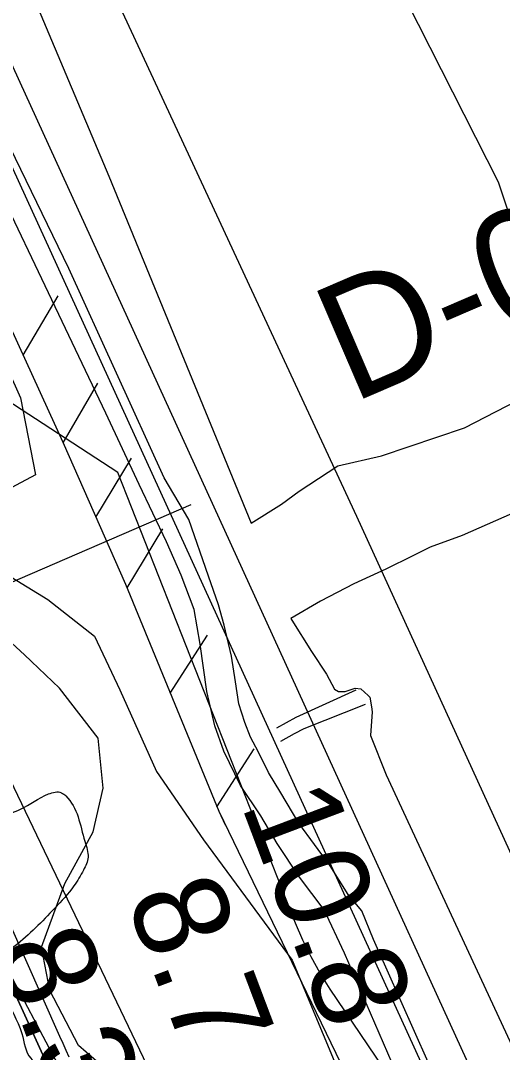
# Model space of a CAD drawing. Extents: x 3684037 to 3722149, y 433263 to 459021.
# Drawn here: x 3710800 to 3711141, y 443040 to 443771 of the extents above; entities that cross this region are included whole.
import ezdxf

# ---------------------------------------------------------------- set-up
doc = ezdxf.new("R2010")
doc.units = 0
for name, color, linetype in [('V-FLOD-BASE', 7, 'Continuous'), ('V-LEVE-TOET', 7, 'Continuous'), ('V-RIVR-EDGE', 7, 'Continuous'), ('V-RIVR-RANG', 7, 'Continuous'), ('V-RIVR-RANG-IDEN', 7, 'Continuous'), ('V-ROAD-CNTR', 7, 'Continuous'), ('V-RRAP-FSHR', 7, 'Continuous'), ('V-RRAP-RVMT', 7, 'Continuous'), ('V-SITE-VEGE', 7, 'Continuous'), ('V-SURV-LINE', 7, 'Continuous'), ('V-TOPO-DPTH', 7, 'Continuous'), ('V-TOPO-MINR', 7, 'Continuous'), ('V-TOPO-WATR', 7, 'Continuous'), ('V-UTIL-IDEN', 7, 'Continuous'), ('V-UTIL-LINE', 7, 'Continuous')]:
    doc.layers.add(name, color=color, linetype=linetype)

msp = doc.modelspace()

# ---------------------------------------------------------------- linework, layer by layer
at = {"layer": 'V-FLOD-BASE'}
msp.add_lwpolyline([(3711127.07, 442946.67), (3711049.78, 443120.45), (3711041.64, 443140.73), (3711031.77, 443152.31), (3711019, 443172.58), (3710996.94, 443202.69), (3710984.16, 443224.12), (3710975.45, 443238.6), (3710968.48, 443253.08), (3710962.67, 443263.5), (3710958.6, 443273.93), (3710954.53, 443287.26), (3710952.19, 443302.9), (3710949.27, 443320.87), (3710944.03, 443342.88), (3710939.96, 443357.37), (3710932.98, 443377.64), (3710919.02, 443417.62), (3710901.6, 443447.16), (3710834.19, 443595.45), (3710675, 443923.29), (3710537.32, 444195.53), (3710379.89, 444508.89)], dxfattribs=at)
at = {"layer": 'V-LEVE-TOET'}
for points in [[(3709570.38, 446247.73), (3709748.73, 445891.51), (3709958.42, 445497.07), (3710157.67, 445111.31), (3710411.53, 444618.4), (3710668.29, 444121.43), (3710862.41, 443660.9), (3710963.15, 443415.09)], [(3711072.3, 443011.54), (3711029.29, 443110.6), (3711014.77, 443141.3), (3710997.35, 443164.46), (3710981.68, 443188.2), (3710970.06, 443207.9), (3710955.55, 443229.32), (3710943.93, 443253.65), (3710937.53, 443271.61), (3710931.71, 443295.94), (3710927.03, 443329.55), (3710922.94, 443353.89), (3710913.64, 443378.22), (3710903.18, 443401.97), (3710884.01, 443442.52), (3710860.19, 443492.91), (3710745.72, 443733.3), (3710618.49, 443993.96), (3710467.44, 444295.15), (3710285.62, 444646.74)], [(3710963.15, 443415.09), (3710984.75, 443428.5), (3710997.1, 443437.78), (3711024.56, 443455.65), (3711055.44, 443462.89), (3711114.1, 443482.53), (3711256.09, 443555.79), (3711550.37, 443695.12), (3711825.11, 443815.91), (3712110.16, 443928.46), (3712444.58, 444072.99), (3712719.33, 444189.66), (3713000.24, 444318.68), (3713368.63, 444469.43), (3713693.8, 444608.8)], [(3713460.77, 444431.59), (3712949.36, 444211.69), (3712568.63, 444046.52), (3712094.25, 443842.11), (3711665.15, 443662.46), (3711403.8, 443534.49), (3711112.6, 443406.48), (3711089.96, 443398.22), (3711077.61, 443392.03), (3711058.57, 443382.49), (3711035.93, 443372.17), (3711012.26, 443359.79), (3710991.32, 443347.72)], [(3710991.32, 443347.72), (3710992.03, 443346.35), (3711005.96, 443324.34), (3711016.42, 443308.12), (3711022.22, 443297.7), (3711025.12, 443295.96), (3711029.76, 443295.97), (3711036.71, 443298.3), (3711040.77, 443297.72), (3711045.99, 443293.09), (3711047.15, 443291.93), (3711048.32, 443284.98), (3711048.9, 443281.5), (3711047.76, 443264.7), (3711058.81, 443236.89), (3711195.35, 442942.63), (3711375.48, 442559.75), (3711516.68, 442246.95), (3711627.09, 442006.55)]]:
    msp.add_lwpolyline(points, dxfattribs=at)
at = {"layer": 'V-RIVR-EDGE'}
msp.add_spline([(3707057.63, 450460), (3707081.52, 450431), (3707105.39, 450392.51), (3707125.2, 450359), (3707163.49, 450300.12), (3707183.76, 450270.23), (3707206.7, 450223.15), (3707227.4, 450181.5), (3707252.17, 450142.1), (3707265.67, 450117.2), (3707275.12, 450098.64), (3707318.38, 450037.94), (3707353.07, 449985.41), (3707385.06, 449939.66), (3707406.23, 449908.41), (3707430.1, 449871.27), (3707455.78, 449833.68), (3707495.45, 449785.2), (3707517.08, 449753.49), (3707534.2, 449727.23), (3707562.13, 449687.82), (3707582.83, 449647.07), (3707592.72, 449623.99), (3707603.99, 449607.68), (3707632.37, 449565.11), (3707692.27, 449470.46), (3707727.83, 449403.91), (3707751.67, 449355.47), (3707768.33, 449325.13), (3707817.4, 449240), (3707854.79, 449182.03), (3707880.91, 449141.73), (3707898.94, 449116.36), (3707960.23, 449034.82), (3707990.86, 448990.44), (3708021.04, 448942.43), (3708046.24, 448893.54), (3708087.2, 448819.73), (3708107.48, 448788.94), (3708130.45, 448754.06), (3708144.4, 448727.8), (3708155.18, 448700.19), (3708176.37, 448674.82), (3708204.31, 448634.06), (3708224.57, 448599.19), (3708242.58, 448567.5), (3708259.67, 448533.09), (3708300.54, 448421.76), (3708313.13, 448390.98), (3708333.36, 448345.26), (3708350.46, 448310.4), (3708400.43, 448222.56), (3708436, 448162.79), (3708462.58, 448121.12), (3708493.64, 448064.07), (3708520.62, 448004.32), (3708547.17, 447952.26), (3708560.65, 447921.03), (3708599.29, 447820.1), (3708618.62, 447774.38), (3708636.6, 447732.29), (3708686.04, 447611.44), (3708708.97, 447557.58), (3708728.76, 447517.74), (3708790.87, 447400.93), (3708813.79, 447342.99), (3708823.69, 447322.62), (3708832.7, 447310.39), (3708843.99, 447304.94), (3708854.83, 447299.94), (3708866.57, 447292.22), (3708878.28, 447274.56), (3708903.02, 447223.86), (3708928.62, 447154.16), (3708946.56, 447092.62), (3708972.63, 447032.42), (3709004.55, 446957.28), (3709022.09, 446919.26), (3709036.9, 446872.65), (3709065.65, 446798.42), (3709084.55, 446762.2), (3709116.06, 446705.15), (3709133.17, 446676.17), (3709190.81, 446579.27), (3709228.65, 446520.4), (3709242.18, 446506.8), (3709273.72, 446461.5), (3709296.22, 446418.04), (3709323.65, 446357.84), (3709346.13, 446307.14), (3709405.05, 446179.94), (3709417.62, 446143.28), (3709426.98, 446089), (3709431.45, 446069.09), (3709442.24, 446043.29), (3709459.81, 446017.93), (3709485.03, 445975.81), (3709516.54, 445917.41), (3709528.22, 445886.18), (3709547.07, 445830.07), (3709579.84, 445736.39), (3709592.41, 445699.28), (3709614.43, 445642.25), (3709638.73, 445596.07), (3709660.32, 445552.16), (3709689.1, 445487.43), (3709716.1, 445435.36), (3709727.8, 445413.18), (3709766.95, 445336.67), (3709796.19, 445272.84), (3709817.77, 445223.5), (3709885.21, 445070.05), (3709914.01, 445011.65), (3709955.32, 444895.8), (3709967.01, 444870), (3709990.89, 444833.77), (3710021.5, 444778.98), (3710062.05, 444721.45), (3710099, 444671.17), (3710125.54, 444614.59), (3710149.37, 444558.91), (3710206.48, 444434.88), (3710232.57, 444377.84), (3710255.95, 444325.79), (3710301.83, 444226.65), (3710336.44, 444144.73), (3710353.07, 444103.09), (3710397.08, 443983.15), (3710422.25, 443922.96), (3710475.81, 443823.35), (3710506.44, 443776.25), (3710521.29, 443745.01), (3710531.13, 443701.58), (3710571.1, 443591.61), (3710592.23, 443543.17), (3710610.23, 443506.96), (3710643.1, 443453.52), (3710685.41, 443374.74), (3710721.42, 443310.44), (3710726.82, 443298.22), (3710725.87, 443280.14), (3710724.91, 443258.89), (3710728.49, 443241.7), (3710736.59, 443228.11), (3710746.51, 443216.79), (3710761.87, 443209.97), (3710784.47, 443208.1), (3710799.86, 443212.58), (3710819.78, 443223.39), (3710828.83, 443224.27), (3710831.98, 443222), (3710845.47, 443189.86), (3710847.7, 443178.55), (3710844.52, 443169.52), (3710837.71, 443158.23), (3710824.1, 443142.44), (3710796, 443115.83), (3710790.11, 443110.87), (3710787.84, 443107.71), (3710786.47, 443099.58), (3710789.13, 443080.58), (3710800.82, 443053.87), (3710807.11, 443036.22), (3710810.72, 443032.6), (3710815.22, 443023.09), (3710815.19, 443014.5), (3710814.27, 443006.82), (3710817.86, 442996.41), (3710822.81, 442987.35), (3710832.3, 442981.9), (3710839.97, 442976.46), (3710855.3, 442958.33), (3710863.4, 442945.65), (3710869.69, 442927.55), (3710881.85, 442907.17)], degree=3, dxfattribs=at)
at = {"layer": 'V-RIVR-RANG'}
msp.add_line((3710920.53, 443428.19), (3710241.62, 443133.76), dxfattribs=at)
at = {"layer": 'V-ROAD-CNTR'}
msp.add_lwpolyline([(3710393.02, 444727.69), (3710641.61, 444250), (3710817.86, 443893.88), (3711037.73, 443419.98), (3711197.76, 443070.03), (3711490.99, 442422.97), (3711750.12, 441857.32), (3711840.88, 441668.92), (3712186.17, 441036.48), (3712590.75, 440311.07), (3712879.98, 439780.16), (3713036.49, 439491.2), (3713175.22, 439193.41), (3713278.17, 438972.16)], dxfattribs=at)
at = {"layer": 'V-RRAP-FSHR'}
for p, q in [((3710801.74, 443533.98), (3710826.5, 443576.07)), ((3710801.74, 443533.98), (3710826.5, 443576.07)), ((3710829.99, 443472.1), (3710854.74, 443514.19)), ((3710829.99, 443472.1), (3710854.74, 443514.19)), ((3710853.23, 443419.49), (3710878.5, 443461.28)), ((3710853.23, 443419.49), (3710878.5, 443461.28)), ((3710875.41, 443369.28), (3710900.68, 443411.07)), ((3710875.41, 443369.28), (3710900.68, 443411.07)), ((3710905.9, 443294.75), (3710932.28, 443335.85)), ((3710905.9, 443294.75), (3710932.28, 443335.85)), ((3710938.89, 443214.32), (3710965.27, 443255.42)), ((3710938.89, 443214.32), (3710965.27, 443255.42))]:
    msp.add_line(p, q, dxfattribs=at)
for points in [[(3710219.36, 444700.16), (3710405.05, 444328.82), (3710632.08, 443905.61), (3710829.82, 443472.46), (3710874.19, 443372.05), (3710940.18, 443211.19), (3711150.7, 442775.78), (3711369.41, 442270.41), (3711583.94, 441827.2), (3711640.29, 441693.5), (3711911.6, 441196.46), (3712334.08, 440407.06), (3712777.04, 439605.31), (3712909.03, 439353.17), (3713100.31, 438966.64)], [(3710580.1, 444002.52), (3710632.08, 443905.61), (3710829.82, 443472.46), (3710874.19, 443372.05), (3710940.18, 443211.19), (3710944.79, 443201.65)], [(3710449.88, 443948.54), (3711032.4, 442732.84), (3711461.51, 441700.35), (3711800.31, 440955.81), (3712037.99, 440494.59), (3712458, 439603.75), (3712696.92, 439205.07), (3712836.7, 438963.43)]]:
    msp.add_lwpolyline(points, dxfattribs=at)
at = {"layer": 'V-RRAP-RVMT'}
msp.add_line((3710779.11, 443120.8), (3711032.64, 442642.42), dxfattribs=at)
at = {"layer": 'V-SITE-VEGE'}
for points in [[(3709492.02, 446157.1), (3709730.17, 445627.49), (3710085.95, 444927.48), (3710508.13, 444110.42), (3710750.08, 443614.96), (3710799.9, 443503.8), (3710810.62, 443449.39), (3710772.78, 443429.23), (3710753.85, 443428.03), (3710738.45, 443442.2), (3710705.3, 443459.91), (3710680.44, 443471.72), (3710665.04, 443492.99), (3710638.95, 443539.11), (3710445.62, 443937.6), (3710407.68, 444007.36), (3710378.03, 444068.45), (3710360.23, 444111.42), (3710336.47, 444195.98), (3710325.38, 444224.77), (3710071.97, 444744.07), (3709872.71, 445156.76), (3709536.46, 445857.78)], [(3711147.7, 443628.2), (3711138.2, 443656.58), (3710968.61, 443991.22), (3710814.49, 444251.33), (3710814.47, 444266.71), (3710815.64, 444282.09), (3710816.79, 444303.39), (3710813.21, 444327.05), (3710804.91, 444345.97), (3710795.43, 444360.16), (3710782.4, 444373.16), (3710770.56, 444374.33), (3710755.19, 444367.21), (3710737.47, 444345.89), (3710729.22, 444315.12), (3710722.16, 444291.45), (3710718.98, 444284.55), (3710710.34, 444278.42), (3710702.59, 444275.65), (3710692.59, 444274.85), (3710683.46, 444276.99), (3710676.02, 444283.11), (3710578.91, 444460.64)], [(3710868.1, 443021.56), (3710840.86, 443045.19), (3710820.7, 443084.21), (3710814.74, 443114.96), (3710831.26, 443159.94), (3710851.33, 443196.64), (3710858.39, 443227.41), (3710854.79, 443262.91), (3710827.54, 443298.37), (3710802.67, 443322), (3710775.43, 443346.82), (3710754.11, 443364.54), (3710749.36, 443375.18), (3710752.89, 443391.75), (3710782.48, 443383.5), (3710819.19, 443361.07), (3710852.35, 443335.08), (3710870.14, 443297.23), (3710896.24, 443239.29), (3710929.42, 443190.82), (3710992.23, 443105.71), (3711036.13, 443000.46)]]:
    msp.add_lwpolyline(points, dxfattribs=at)
at = {"layer": 'V-SURV-LINE'}
for points in [[(3710785.68, 443757.3), (3711738.36, 441671.51)], [(3711711.07, 441659.05), (3710758.39, 443744.84)]]:
    msp.add_lwpolyline(points, dxfattribs=at)
at = {"layer": 'V-TOPO-DPTH'}
for points in [[(3710816.96, 443036.02), (3710801.81, 443069.25), (3710786.66, 443102.47), (3710404.96, 443939.17), (3710397.12, 443956.31), (3710389.27, 443973.44), (3710381.4, 443990.56), (3710373.51, 444007.68), (3710365.6, 444024.78), (3710357.65, 444041.87), (3710349.67, 444058.94), (3710341.66, 444076), (3710079.04, 444633.84)], [(3710525.72, 443674.46), (3710786.66, 443102.47), (3710801.81, 443069.25), (3710816.96, 443036.02), (3710832.11, 443002.78), (3710847.25, 442969.55), (3710985.94, 442665.07), (3711000.36, 442633.39), (3711008.23, 442616.09)], [(3711008.23, 442616.09), (3711089.1, 442981.51), (3711019.12, 443085.28), (3711012.08, 443096.49), (3711005.54, 443107.98), (3710999.78, 443119.86), (3710994.52, 443132.02), (3710868.76, 443451.09), (3710525.72, 443674.46)]]:
    msp.add_lwpolyline(points, dxfattribs=at)
at = {"layer": 'V-TOPO-MINR'}
for points in [[(3710834.39, 443036.94), (3710832.2, 443041.82), (3710830.01, 443046.69), (3710827.83, 443051.57), (3710755.23, 443214.45), (3710717.1, 443300.92), (3710679.44, 443387.59), (3710642.47, 443474.55), (3710605.96, 443561.72), (3710415.21, 444022.28), (3710407.5, 444040.69), (3710399.69, 444059.06), (3710391.73, 444077.37), (3710383.67, 444095.63), (3710303.2, 444276.09), (3710275.15, 444335.05), (3710245.22, 444392.98), (3710212.49, 444449.38)], [(3711089.1, 442981.51), (3711019.12, 443085.28), (3711012.08, 443096.49), (3711005.54, 443107.98), (3710999.78, 443119.86), (3710994.52, 443132.02), (3710868.76, 443451.09)]]:
    msp.add_lwpolyline(points, dxfattribs=at)
at = {"layer": 'V-TOPO-WATR'}
msp.add_lwpolyline([(3710816.96, 443036.02), (3710801.81, 443069.25), (3710786.66, 443102.47), (3710404.96, 443939.17), (3710397.12, 443956.31), (3710389.27, 443973.44), (3710381.4, 443990.56), (3710373.51, 444007.68), (3710365.6, 444024.78), (3710357.65, 444041.87), (3710349.67, 444058.94), (3710341.66, 444076), (3710079.04, 444633.84)], dxfattribs=at)
at = {"layer": 'V-UTIL-IDEN'}
for points in [[(3710219.36, 444700.16), (3710405.05, 444328.82), (3710632.08, 443905.61), (3710829.82, 443472.46), (3710874.19, 443372.05), (3710940.18, 443211.19), (3711150.7, 442775.78), (3711369.41, 442270.41), (3711583.94, 441827.2), (3711640.29, 441693.5), (3711911.6, 441196.46), (3712334.08, 440407.06), (3712777.04, 439605.31), (3712909.03, 439353.17), (3713100.31, 438966.64)], [(3710580.1, 444002.52), (3710632.08, 443905.61), (3710829.82, 443472.46), (3710874.19, 443372.05), (3710940.18, 443211.19), (3710944.79, 443201.65)]]:
    msp.add_lwpolyline(points, dxfattribs=at)
at = {"layer": 'V-UTIL-LINE'}
for points in [[(3710981.28, 443270.18), (3710995.01, 443277.75), (3711037.58, 443297.04)], [(3711043.78, 443286.74), (3711000.52, 443269.52), (3710993.65, 443266.07), (3710984.04, 443260.57)]]:
    msp.add_lwpolyline(points, dxfattribs=at)

# ---------------------------------------------------------------- texts
at = {"layer": 'V-RIVR-RANG'}
for s, p in [('10.8', (3710955.8, 443215.95)), ('8.7', (3710874.09, 443149.29)), ('8.3', (3710780.63, 443113.72))]:
    msp.add_text(s, height=67, rotation=290.69833, dxfattribs=at).set_placement(p)
at = {"layer": 'V-RIVR-RANG-IDEN'}
msp.add_text('D-030', height=83, rotation=23.30333, dxfattribs=at).set_placement((3711034.41, 443499.71))

doc.saveas('drawing.dxf')
